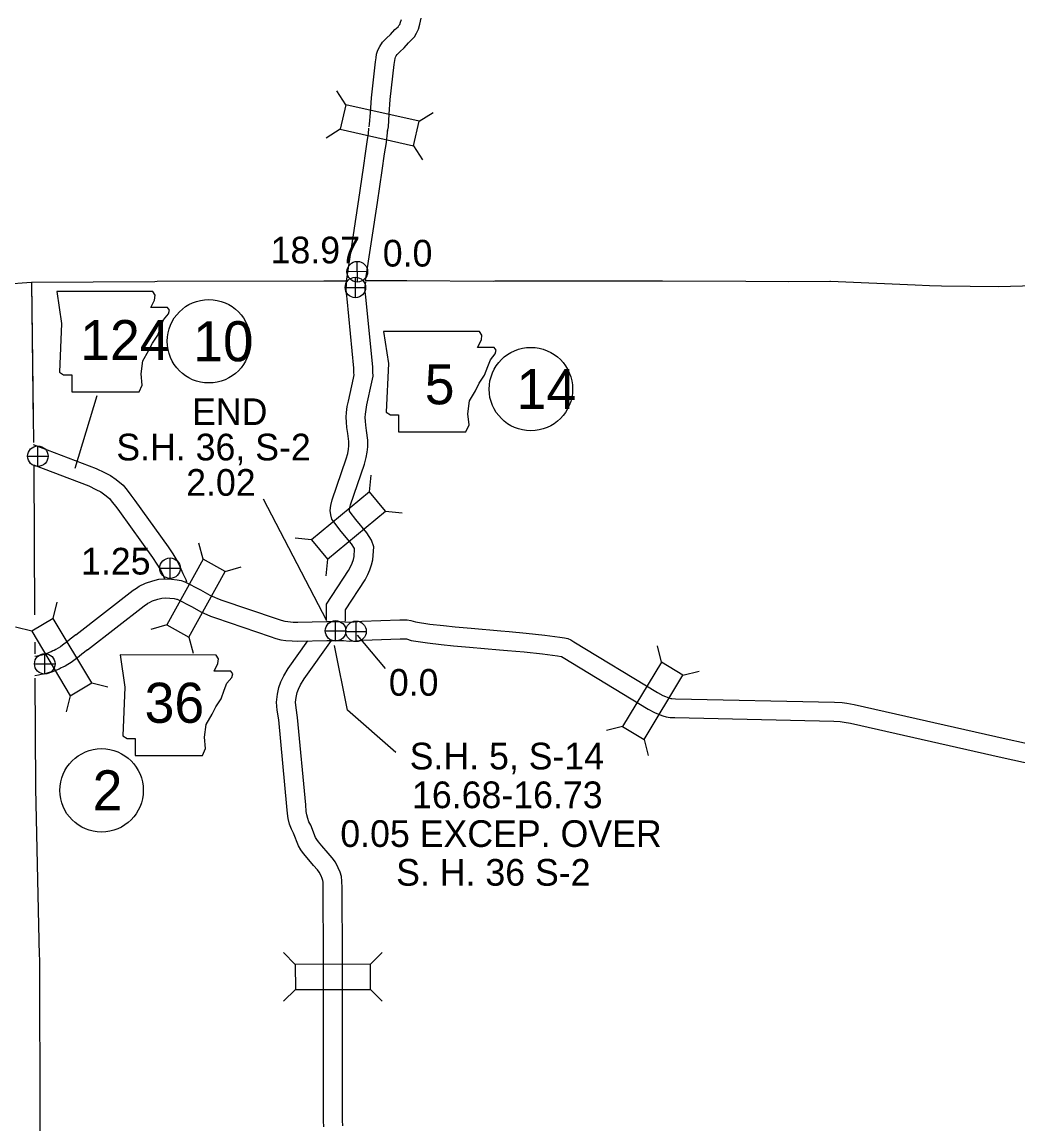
# Model space of a CAD drawing. Extents: x -939622 to -934222, y 1383701 to 1385301.
# Drawn here: x -936505.4 to -936458.1, y 1384561.3 to 1384613.6 of the extents above; entities that cross this region are included whole.
import ezdxf

# ---------------------------------------------------------------- set-up
doc = ezdxf.new("R2010")
doc.units = 0
for name, color, linetype in [('10', 7, 'Continuous'), ('2', 7, 'Continuous'), ('20', 7, 'Continuous'), ('21', 7, 'Continuous'), ('25', 7, 'Continuous'), ('26', 7, 'Continuous'), ('27', 7, 'Continuous'), ('Level 10', 7, 'Continuous'), ('Level 2', 7, 'Continuous'), ('Level 20', 7, 'Continuous'), ('Level 25', 7, 'Continuous'), ('Level 26', 7, 'Continuous')]:
    doc.layers.add(name, color=color, linetype=linetype)

msp = doc.modelspace()

# ---------------------------------------------------------------- linework, layer by layer
at = {"layer": '10'}
for points in [[(-936490.897, 1384585.176), (-936490.911, 1384585.955), (-936489.851, 1384587.561), (-936489.749, 1384587.76), (-936489.681, 1384587.908), (-936489.628, 1384588.078), (-936489.588, 1384588.216), (-936489.568, 1384588.561), (-936489.58, 1384588.598), (-936489.719, 1384588.816), (-936490.207, 1384589.406), (-936490.514, 1384589.793), (-936490.646, 1384589.994), (-936490.701, 1384590.195), (-936490.723, 1384590.395), (-936490.691, 1384590.64), (-936490.627, 1384590.911), (-936489.964, 1384592.856), (-936489.896, 1384593.113), (-936489.86, 1384593.305), (-936489.838, 1384593.474), (-936489.839, 1384593.672), (-936489.888, 1384594.061), (-936489.937, 1384594.346), (-936489.954, 1384594.596), (-936489.965, 1384594.832), (-936489.946, 1384595.047), (-936489.918, 1384595.336), (-936489.865, 1384595.595), (-936489.629, 1384596.674), (-936489.597, 1384596.833), (-936489.604, 1384596.94), (-936489.607, 1384597.161), (-936489.929, 1384600.439), (-936489.958, 1384600.703), (-936489.976, 1384600.921), (-936489.956, 1384601.124), (-936489.947, 1384601.231), (-936489.934, 1384601.347)], [(-936489.997, 1384585.156), (-936490.006, 1384585.692), (-936489.072, 1384587.108), (-936488.94, 1384587.367), (-936488.839, 1384587.584), (-936488.765, 1384587.821), (-936488.696, 1384588.064), (-936488.659, 1384588.677), (-936488.759, 1384588.986), (-936488.99, 1384589.347), (-936489.508, 1384589.973), (-936489.785, 1384590.321), (-936489.815, 1384590.367), (-936489.817, 1384590.385), (-936489.805, 1384590.478), (-936489.761, 1384590.662), (-936489.101, 1384592.596), (-936489.017, 1384592.915), (-936488.97, 1384593.164), (-936488.938, 1384593.418), (-936488.939, 1384593.731), (-936488.998, 1384594.193), (-936489.042, 1384594.453), (-936489.056, 1384594.646), (-936489.063, 1384594.813), (-936489.05, 1384594.965), (-936489.027, 1384595.202), (-936488.985, 1384595.409), (-936488.748, 1384596.489), (-936488.691, 1384596.772), (-936488.705, 1384596.977), (-936488.708, 1384597.212), (-936489.034, 1384600.531), (-936489.062, 1384600.788), (-936489.072, 1384600.913), (-936489.06, 1384601.041), (-936489.051, 1384601.145), (-936489.039, 1384601.252)], [(-936504.828, 1384593.539), (-936501.833, 1384592.393), (-936501.446, 1384592.207), (-936501.162, 1384592.055), (-936500.885, 1384591.871), (-936500.564, 1384591.602), (-936500.369, 1384591.365), (-936500.191, 1384591.135), (-936500.002, 1384590.881), (-936498.421, 1384588.682), (-936498.2, 1384588.344), (-936498.003, 1384588.025), (-936497.861, 1384587.737), (-936497.717, 1384587.403), (-936497.576, 1384587.121), (-936497.547, 1384587.016)], [(-936504.819, 1384592.572), (-936502.189, 1384591.565), (-936501.853, 1384591.404), (-936501.625, 1384591.282), (-936501.425, 1384591.15), (-936501.206, 1384590.965), (-936501.072, 1384590.803), (-936500.907, 1384590.591), (-936500.729, 1384590.35), (-936499.163, 1384588.172), (-936498.959, 1384587.861), (-936498.791, 1384587.589), (-936498.679, 1384587.36), (-936498.59, 1384587.155)], [(-936499.921, 1384586.721), (-936499.792, 1384586.804), (-936499.497, 1384586.957), (-936499.15, 1384587.062), (-936498.862, 1384587.135), (-936498.55, 1384587.156), (-936498.262, 1384587.143), (-936497.995, 1384587.107), (-936497.797, 1384587.074), (-936497.635, 1384587.018), (-936496.888, 1384586.635), (-936496.435, 1384586.384), (-936496.224, 1384586.289), (-936496.076, 1384586.227), (-936495.873, 1384586.152), (-936493.3, 1384585.273), (-936493.055, 1384585.195), (-936492.885, 1384585.15), (-936492.738, 1384585.128), (-936492.49, 1384585.108), (-936492.258, 1384585.104), (-936490.905, 1384585.131), (-936490.434, 1384585.138), (-936490.037, 1384585.124), (-936489.808, 1384585.102), (-936489.588, 1384585.111), (-936489.229, 1384585.142), (-936487.427, 1384585.215), (-936487.235, 1384585.217), (-936487.066, 1384585.21), (-936486.892, 1384585.183), (-936486.684, 1384585.117), (-936485.996, 1384585.013), (-936485.352, 1384584.942), (-936484.791, 1384584.878), (-936484.038, 1384584.819), (-936482.624, 1384584.688), (-936482.233, 1384584.66), (-936481.429, 1384584.586), (-936480.544, 1384584.49), (-936479.821, 1384584.392), (-936479.598, 1384584.364), (-936479.453, 1384584.327), (-936479.304, 1384584.27), (-936479.163, 1384584.164), (-936475.19, 1384581.761), (-936474.938, 1384581.625), (-936474.811, 1384581.57), (-936474.643, 1384581.51), (-936474.561, 1384581.482), (-936474.509, 1384581.474), (-936474.337, 1384581.469), (-936466.79, 1384581.3), (-936466.426, 1384581.281), (-936466.193, 1384581.25), (-936465.854, 1384581.189), (-936458.634, 1384579.557), (-936454.29, 1384578.612)], [(-936502.8, 1384584.497), (-936500.087, 1384586.614), (-936499.921, 1384586.721)], [(-936499.386, 1384585.995), (-936499.34, 1384586.025), (-936499.157, 1384586.12), (-936498.909, 1384586.195), (-936498.72, 1384586.243), (-936498.541, 1384586.254), (-936498.343, 1384586.245), (-936498.129, 1384586.217), (-936498.019, 1384586.198), (-936497.988, 1384586.188), (-936497.311, 1384585.841), (-936496.838, 1384585.578), (-936496.582, 1384585.463), (-936496.407, 1384585.39), (-936496.175, 1384585.304), (-936493.582, 1384584.418), (-936493.307, 1384584.331), (-936493.067, 1384584.267), (-936492.84, 1384584.233), (-936492.535, 1384584.209), (-936492.257, 1384584.204), (-936490.889, 1384584.231), (-936490.443, 1384584.238), (-936490.096, 1384584.225), (-936489.832, 1384584.2), (-936489.531, 1384584.213), (-936489.172, 1384584.244), (-936487.404, 1384584.315), (-936487.248, 1384584.317), (-936487.153, 1384584.313), (-936487.098, 1384584.305), (-936486.889, 1384584.238), (-936486.113, 1384584.12), (-936485.452, 1384584.048), (-936484.877, 1384583.982), (-936484.115, 1384583.922), (-936482.697, 1384583.791), (-936482.307, 1384583.763), (-936481.519, 1384583.69), (-936480.653, 1384583.596), (-936479.937, 1384583.5), (-936479.768, 1384583.479), (-936479.739, 1384583.471), (-936479.669, 1384583.418), (-936475.637, 1384580.98), (-936475.33, 1384580.814), (-936475.141, 1384580.733), (-936474.939, 1384580.66), (-936474.773, 1384580.604), (-936474.59, 1384580.577), (-936474.361, 1384580.569), (-936466.823, 1384580.4), (-936466.508, 1384580.384), (-936466.332, 1384580.361), (-936466.032, 1384580.307), (-936458.829, 1384578.678), (-936454.481, 1384577.732)], [(-936502.252, 1384583.783), (-936499.563, 1384585.881), (-936499.397, 1384585.988)], [(-936502.8, 1384584.497), (-936503.068, 1384584.291), (-936503.204, 1384584.184), (-936503.439, 1384584.004), (-936503.535, 1384583.934), (-936503.636, 1384583.872), (-936503.752, 1384583.806), (-936503.832, 1384583.763), (-936503.889, 1384583.734), (-936503.969, 1384583.696), (-936504.066, 1384583.656), (-936504.138, 1384583.627), (-936504.238, 1384583.594), (-936504.316, 1384583.57), (-936504.425, 1384583.541), (-936504.536, 1384583.515), (-936504.634, 1384583.494), (-936504.753, 1384583.47)], [(-936491.031, 1384561.149), (-936491.041, 1384561.428), (-936491.051, 1384568.269), (-936491.043, 1384569.14), (-936491.066, 1384572.487), (-936491.068, 1384572.756), (-936491.077, 1384572.842), (-936491.104, 1384572.93), (-936491.161, 1384573.064), (-936491.247, 1384573.229), (-936491.335, 1384573.346), (-936491.514, 1384573.546), (-936491.815, 1384573.909), (-936491.99, 1384574.124), (-936492.117, 1384574.294), (-936492.231, 1384574.492), (-936492.475, 1384575.09), (-936492.569, 1384575.279), (-936492.652, 1384575.52), (-936492.724, 1384575.784), (-936492.757, 1384576.028), (-936492.781, 1384576.354), (-936493.166, 1384580.46), (-936493.239, 1384580.927), (-936493.275, 1384581.312), (-936493.23, 1384581.684), (-936493.159, 1384582.006), (-936493.066, 1384582.272), (-936492.928, 1384582.555), (-936492.723, 1384582.906), (-936491.786, 1384584.213)], [(-936490.132, 1384561.2), (-936490.141, 1384561.445), (-936490.151, 1384568.265), (-936490.143, 1384569.138), (-936490.166, 1384572.494), (-936490.168, 1384572.808), (-936490.191, 1384573.023), (-936490.257, 1384573.239), (-936490.347, 1384573.449), (-936490.483, 1384573.71), (-936490.638, 1384573.917), (-936490.831, 1384574.133), (-936491.12, 1384574.481), (-936491.281, 1384574.678), (-936491.365, 1384574.79), (-936491.421, 1384574.888), (-936491.654, 1384575.461), (-936491.738, 1384575.628), (-936491.792, 1384575.785), (-936491.84, 1384575.963), (-936491.861, 1384576.121), (-936491.885, 1384576.43), (-936492.273, 1384580.571), (-936492.346, 1384581.038), (-936492.37, 1384581.3), (-936492.342, 1384581.532), (-936492.291, 1384581.76), (-936492.234, 1384581.926), (-936492.134, 1384582.13), (-936491.967, 1384582.416), (-936490.664, 1384584.234)], [(-936502.252, 1384583.783), (-936502.516, 1384583.58), (-936502.653, 1384583.473), (-936502.899, 1384583.284), (-936503.033, 1384583.186), (-936503.178, 1384583.097), (-936503.318, 1384583.017), (-936503.417, 1384582.964), (-936503.493, 1384582.926), (-936503.602, 1384582.875), (-936503.725, 1384582.822), (-936503.831, 1384582.781), (-936503.965, 1384582.736), (-936504.069, 1384582.705), (-936504.205, 1384582.668), (-936504.336, 1384582.637), (-936504.452, 1384582.612), (-936504.577, 1384582.588), (-936504.748, 1384582.555)]]:
    msp.add_lwpolyline(points, dxfattribs=at)
at = {"layer": '2'}
for points in [[(-936490.184, 1384601.289), (-936490.899, 1384601.286), (-936491.03, 1384601.286), (-936498.945, 1384601.273), (-936499.047, 1384601.261), (-936504.91, 1384601.226), (-936508.863, 1384600.942), (-936511.005, 1384600.778)], [(-936504.91, 1384601.226), (-936504.817, 1384593.632)], [(-936455.072, 1384601.121), (-936458.978, 1384601.014), (-936461.711, 1384601.05), (-936462.281, 1384601.061), (-936462.956, 1384601.101), (-936466.975, 1384601.266), (-936467.002, 1384601.266), (-936468.984, 1384601.254), (-936470.993, 1384601.263), (-936474.957, 1384601.288), (-936475.029, 1384601.289), (-936482.914, 1384601.28), (-936482.998, 1384601.275), (-936487.082, 1384601.302), (-936488.879, 1384601.295)], [(-936504.803, 1384592.51), (-936504.767, 1384585.453)], [(-936504.756, 1384584.155), (-936504.753, 1384583.591)], [(-936504.747, 1384582.447), (-936504.72, 1384577.292), (-936504.712, 1384577.214), (-936504.545, 1384569.285), (-936504.534, 1384569.122), (-936504.506, 1384561.243), (-936504.509, 1384561.125), (-936504.442, 1384553.25), (-936504.409, 1384545.052), (-936504.397, 1384544.739), (-936504.321, 1384539.702)]]:
    msp.add_lwpolyline(points, dxfattribs=at)
at = {"layer": '20'}
for p, q in [((-936488.863, 1384591.283), (-936488.788, 1384592.071)), ((-936488.106, 1384590.367), (-936487.317, 1384590.293)), ((-936496.753, 1384588.084), (-936496.97, 1384588.846)), ((-936491.609, 1384589.011), (-936492.398, 1384589.086)), ((-936495.714, 1384587.507), (-936494.953, 1384587.725)), ((-936490.852, 1384588.096), (-936490.927, 1384587.307)), ((-936503.883, 1384585.279), (-936503.691, 1384586.048)), ((-936504.901, 1384584.668), (-936505.67, 1384584.859)), ((-936498.484, 1384584.969), (-936499.246, 1384584.752)), ((-936497.446, 1384584.392), (-936497.229, 1384583.631)), ((-936475, 1384583.203), (-936475.189, 1384583.972)), ((-936473.983, 1384582.588), (-936473.214, 1384582.778)), ((-936502.048, 1384582.224), (-936501.28, 1384582.032)), ((-936503.067, 1384581.612), (-936503.258, 1384580.844)), ((-936476.844, 1384580.153), (-936477.613, 1384579.964)), ((-936475.828, 1384579.538), (-936475.638, 1384578.769)), ((-936492.384, 1384568.858), (-936492.945, 1384569.417)), ((-936488.82, 1384568.863), (-936488.261, 1384569.424)), ((-936492.382, 1384567.67), (-936492.942, 1384567.109)), ((-936488.818, 1384567.675), (-936488.258, 1384567.116))]:
    msp.add_line(p, q, dxfattribs=at)
for points in [[(-936490.852, 1384588.096), (-936488.106, 1384590.367), (-936488.863, 1384591.283), (-936491.609, 1384589.011)], [(-936497.446, 1384584.392), (-936495.714, 1384587.507), (-936496.753, 1384588.084), (-936498.484, 1384584.969)], [(-936502.048, 1384582.224), (-936503.883, 1384585.279), (-936504.901, 1384584.668), (-936503.067, 1384581.612)], [(-936475, 1384583.203), (-936476.844, 1384580.153), (-936475.828, 1384579.538), (-936473.983, 1384582.588)], [(-936492.382, 1384567.67), (-936488.818, 1384567.675), (-936488.82, 1384568.863), (-936492.384, 1384568.858)]]:
    msp.add_lwpolyline(points, close=True, dxfattribs=at)
at = {"layer": '21'}
msp.add_line((-936501.815, 1384595.848), (-936502.848, 1384592.395), dxfattribs=at)
for points in [[(-936503.712, 1384600.797), (-936503.483, 1384599.275), (-936503.585, 1384596.966), (-936503.382, 1384596.839), (-936503.001, 1384596.839), (-936503.001, 1384596.027), (-936499.803, 1384596.027), (-936499.651, 1384596.357), (-936499.702, 1384596.889), (-936499.626, 1384597.498), (-936499.347, 1384597.981), (-936499.169, 1384598.336), (-936498.915, 1384598.717), (-936498.763, 1384599.123), (-936498.636, 1384599.452), (-936498.408, 1384599.732), (-936498.357, 1384599.909), (-936498.459, 1384600.036), (-936499.245, 1384600.036), (-936499.068, 1384600.391), (-936499.042, 1384600.62), (-936499.147, 1384600.795)], [(-936488.196, 1384598.904), (-936487.967, 1384597.381), (-936488.069, 1384595.072), (-936487.866, 1384594.945), (-936487.485, 1384594.945), (-936487.485, 1384594.133), (-936484.288, 1384594.133), (-936484.135, 1384594.463), (-936484.186, 1384594.996), (-936484.11, 1384595.605), (-936483.831, 1384596.087), (-936483.653, 1384596.442), (-936483.399, 1384596.823), (-936483.247, 1384597.229), (-936483.12, 1384597.559), (-936482.892, 1384597.838), (-936482.841, 1384598.016), (-936482.943, 1384598.142), (-936483.729, 1384598.142), (-936483.552, 1384598.498), (-936483.526, 1384598.726), (-936483.632, 1384598.901)], [(-936500.704, 1384583.545), (-936500.475, 1384582.022), (-936500.577, 1384579.713), (-936500.374, 1384579.586), (-936499.993, 1384579.586), (-936499.993, 1384578.774), (-936496.796, 1384578.774), (-936496.644, 1384579.104), (-936496.694, 1384579.637), (-936496.618, 1384580.246), (-936496.339, 1384580.728), (-936496.161, 1384581.083), (-936495.908, 1384581.464), (-936495.755, 1384581.87), (-936495.628, 1384582.2), (-936495.4, 1384582.479), (-936495.349, 1384582.656), (-936495.451, 1384582.783), (-936496.237, 1384582.783), (-936496.06, 1384583.139), (-936496.034, 1384583.367), (-936496.14, 1384583.542)]]:
    msp.add_lwpolyline(points, close=True, dxfattribs=at)
at = {"layer": '25'}
msp.add_line((-936488.109, 1384582.905), (-936489.425, 1384584.478), dxfattribs=at)
for points in [[(-936493.904, 1384590.958), (-936490.908, 1384585.182)], [(-936487.609, 1384578.908), (-936489.901, 1384580.929), (-936490.53, 1384583.992)]]:
    msp.add_lwpolyline(points, dxfattribs=at)
at = {"layer": '26'}
for p, q in [((-936489.531, 1384600.498), (-936489.531, 1384601.473)), ((-936490.019, 1384600.985), (-936489.044, 1384600.985)), ((-936504.607, 1384592.492), (-936504.607, 1384593.467)), ((-936505.095, 1384592.979), (-936504.12, 1384592.979)), ((-936498.332, 1384587.174), (-936498.332, 1384588.149)), ((-936498.82, 1384587.662), (-936497.845, 1384587.662)), ((-936490.473, 1384584.2), (-936490.473, 1384585.175)), ((-936489.501, 1384584.179), (-936489.501, 1384585.154)), ((-936490.961, 1384584.688), (-936489.986, 1384584.688)), ((-936489.989, 1384584.666), (-936489.014, 1384584.666)), ((-936504.28, 1384582.634), (-936504.28, 1384583.609)), ((-936504.767, 1384583.122), (-936503.792, 1384583.122))]:
    msp.add_line(p, q, dxfattribs=at)
for centre in [(-936489.531, 1384600.985), (-936504.607, 1384592.979), (-936498.332, 1384587.662), (-936490.473, 1384584.688), (-936489.501, 1384584.666), (-936504.28, 1384583.122)]:
    msp.add_circle(centre, 0.487, dxfattribs=at)
at = {"layer": '27'}
for centre in [(-936496.488, 1384598.434), (-936481.201, 1384596.162), (-936501.582, 1384577.119)]:
    msp.add_circle(centre, 1.98, dxfattribs=at)
at = {"layer": 'Level 10'}
for points in [[(-936488.007, 1384608.41), (-936487.963, 1384608.604), (-936487.923, 1384609.206), (-936487.873, 1384609.905), (-936487.692, 1384611.569), (-936487.663, 1384611.752), (-936487.649, 1384611.845), (-936487.627, 1384611.909), (-936487.596, 1384611.978), (-936487.545, 1384612.049), (-936487.428, 1384612.168), (-936487.221, 1384612.363), (-936487.011, 1384612.592), (-936486.864, 1384612.732), (-936486.732, 1384612.877), (-936486.623, 1384613.063), (-936486.543, 1384613.245), (-936486.464, 1384613.48), (-936486.414, 1384613.77)], [(-936488.885, 1384608.607), (-936488.857, 1384608.733), (-936488.821, 1384609.269), (-936488.769, 1384609.986), (-936488.584, 1384611.687), (-936488.552, 1384611.891), (-936488.526, 1384612.058), (-936488.465, 1384612.242), (-936488.378, 1384612.43), (-936488.239, 1384612.628), (-936488.058, 1384612.812), (-936487.862, 1384612.996), (-936487.654, 1384613.223), (-936487.508, 1384613.362), (-936487.461, 1384613.414), (-936487.426, 1384613.473), (-936487.383, 1384613.57), (-936487.34, 1384613.7)], [(-936489.956, 1384601.29), (-936489.371, 1384605.154), (-936489.15, 1384606.657), (-936489.039, 1384607.462), (-936488.951, 1384608.001), (-936488.916, 1384608.272), (-936488.895, 1384608.544)], [(-936489.045, 1384601.294), (-936488.481, 1384605.022), (-936488.259, 1384606.53), (-936488.149, 1384607.329), (-936488.061, 1384607.871), (-936488.021, 1384608.178), (-936487.997, 1384608.472)]]:
    msp.add_lwpolyline(points, dxfattribs=at)
at = {"layer": 'Level 2'}
for points in [[(-936489.956, 1384601.29), (-936490.899, 1384601.286), (-936491.03, 1384601.286), (-936498.945, 1384601.273), (-936499.047, 1384601.261), (-936504.91, 1384601.226), (-936508.863, 1384600.942), (-936510.392, 1384600.825)], [(-936504.91, 1384601.226), (-936504.828, 1384594.534)], [(-936455.072, 1384601.121), (-936458.978, 1384601.014), (-936461.711, 1384601.05), (-936462.281, 1384601.061), (-936462.956, 1384601.101), (-936466.975, 1384601.266), (-936467.002, 1384601.266), (-936468.984, 1384601.254), (-936470.993, 1384601.263), (-936474.957, 1384601.288), (-936475.029, 1384601.289), (-936482.914, 1384601.28), (-936482.998, 1384601.275), (-936487.082, 1384601.302), (-936489.045, 1384601.294)]]:
    msp.add_lwpolyline(points, dxfattribs=at)
at = {"layer": 'Level 20'}
for p, q in [((-936489.987, 1384609.653), (-936490.411, 1384610.322)), ((-936489.987, 1384609.653), (-936490.247, 1384608.494)), ((-936486.51, 1384608.872), (-936489.987, 1384609.653)), ((-936486.51, 1384608.872), (-936485.841, 1384609.296)), ((-936486.77, 1384607.713), (-936486.51, 1384608.872)), ((-936490.247, 1384608.494), (-936490.916, 1384608.07)), ((-936490.247, 1384608.494), (-936486.77, 1384607.713)), ((-936486.77, 1384607.713), (-936486.346, 1384607.044))]:
    msp.add_line(p, q, dxfattribs=at)
at = {"layer": 'Level 26'}
for p, q in [((-936488.953, 1384601.744), (-936489.93, 1384601.721)), ((-936489.43, 1384601.245), (-936489.453, 1384602.221))]:
    msp.add_line(p, q, dxfattribs=at)
msp.add_circle((-936489.442, 1384601.733), 0.488, dxfattribs=at)

# ---------------------------------------------------------------- texts
at = {"layer": '21'}
for s, height, p in [('124', 1.9008, (-936502.594, 1384597.538)), ('5', 1.901, (-936486.239, 1384595.441)), ('36', 1.9008, (-936499.538, 1384580.325))]:
    msp.add_text(s, height=height, dxfattribs=at).set_placement(p)
at = {"layer": '25'}
for s, p in [('18.97', (-936493.554, 1384602.129)), ('END', (-936497.286, 1384594.456)), ('S.H. 36, S-2', (-936500.881, 1384592.778)), ('2.02', (-936497.565, 1384591.1)), ('1.25', (-936502.556, 1384587.362)), ('0.0', (-936487.943, 1384581.61)), ('S.H. 5, S-14', (-936486.954, 1384578.112)), ('16.68-16.73', (-936486.841, 1384576.273)), ('0.05 EXCEP. OVER', (-936490.247, 1384574.433)), ('S. H. 36 S-2', (-936487.597, 1384572.594))]:
    msp.add_text(s, height=1.2672, dxfattribs=at).set_placement(p)
at = {"layer": '27'}
for s, height, p in [('10', 1.9008, (-936497.226, 1384597.484)), ('14', 1.9008, (-936481.875, 1384595.211)), ('2', 1.901, (-936502.007, 1384576.169))]:
    msp.add_text(s, height=height, dxfattribs=at).set_placement(p)
at = {"layer": 'Level 25'}
msp.add_text('0.0', height=1.2672, dxfattribs=at).set_placement((-936488.231, 1384601.978))

doc.saveas('drawing.dxf')
